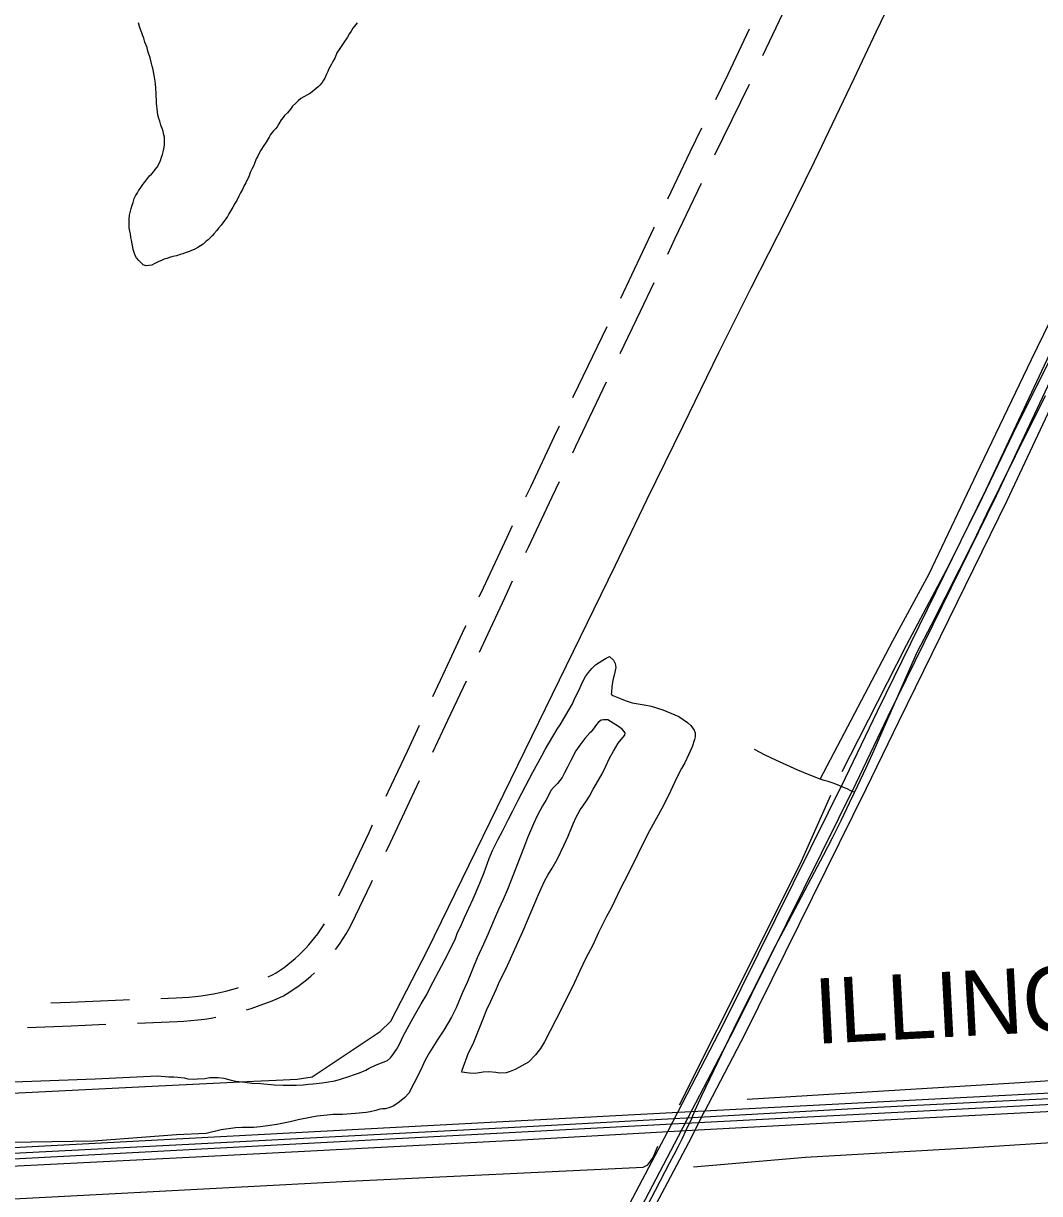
# Model space of a CAD drawing. Extents: x 3477039 to 3515015, y 546746 to 572297.
# Drawn here: x 3499092 to 3500384, y 567041 to 568529 of the extents above; entities that cross this region are included whole.
import ezdxf

# ---------------------------------------------------------------- set-up
doc = ezdxf.new("R2010")
doc.units = 0
for name, color, linetype in [('V-DTCH-CNTR', 7, 'Continuous'), ('V-RAIL-IDEN', 7, 'Continuous'), ('V-RAIL-TRAK', 7, 'Continuous'), ('V-ROAD-CNTR', 7, 'Continuous'), ('V-SITE-VEGE', 7, 'Continuous'), ('V-TOPO-SHOR', 7, 'Continuous')]:
    doc.layers.add(name, color=color, linetype=linetype)

msp = doc.modelspace()

# ---------------------------------------------------------------- linework, layer by layer
at = {"layer": 'V-DTCH-CNTR'}
for p, q in [((3500105.1, 567567.6), (3500197.6, 567743.7)), ((3500183.6, 567627), (3500228.4, 567729.2)), ((3499942.4, 567137.4), (3499934.5, 567121.1))]:
    msp.add_line(p, q, dxfattribs=at)
for points in [[(3500197.6, 567743.7), (3500243.6, 567829), (3500308.7, 567965.4), (3500373.7, 568101.5), (3500443.8, 568244.9), (3500509.2, 568378.6), (3500579.7, 568522.1), (3500636.1, 568637.6), (3500692, 568757.4), (3500754.2, 568875.6), (3500788.5, 568943.4), (3500846, 569054.2), (3500899.1, 569161.2), (3500959, 569286.4), (3501026.4, 569421.7), (3501096.1, 569566.3), (3501146.2, 569670.9), (3501211.6, 569809.7), (3501294.4, 569978.3), (3501363.7, 570114.7), (3501414.8, 570216.3), (3501467.7, 570328.3), (3501506.9, 570411.5)], [(3500228.4, 567729.2), (3500246.6, 567764.1), (3500264.6, 567799.1), (3500282.3, 567834.3), (3500299.9, 567869.5), (3500317.2, 567904.9), (3500334.3, 567940.3), (3500353.6, 567978.7), (3500372.7, 568017.1), (3500391.7, 568055.6)], [(3499942.4, 567137.4), (3499946.3, 567146.8), (3499950.3, 567156.2), (3499954.5, 567165.5), (3499969.7, 567197.4), (3499985.1, 567229.2), (3500000.6, 567261), (3500016.4, 567292.6), (3500032.3, 567324.1), (3500048.5, 567355.6), (3500064.8, 567386.9), (3500081.3, 567418.2), (3500097.9, 567449.4), (3500109.4, 567471.2), (3500120.6, 567493.2), (3500131.7, 567515.2), (3500142.5, 567537.4), (3500148.8, 567550.6), (3500153.1, 567559.6), (3500163.5, 567582), (3500173.7, 567604.5), (3500183.6, 567627)], [(3500105.1, 567567.6), (3500090.9, 567573.3), (3500076.8, 567579.2), (3500062.8, 567585.4), (3500048.9, 567591.8), (3500035.1, 567598.4), (3500021.5, 567605.2)], [(3500148.8, 567550.6), (3500144.2, 567553), (3500139.6, 567555.2), (3500134.8, 567557.3), (3500130, 567559.4), (3500125.1, 567561.2), (3500120.2, 567563), (3500115.2, 567564.7), (3500110.2, 567566.2), (3500105.1, 567567.6)], [(3499934.5, 567121.1), (3499929.6, 567110.7), (3499924.4, 567100.4), (3499919.1, 567090.1), (3499913.5, 567080), (3499895.1, 567044.5), (3499876.8, 567008.9)]]:
    msp.add_lwpolyline(points, dxfattribs=at)
at = {"layer": 'V-RAIL-TRAK'}
for points in [[(3499942.4, 567137.4), (3500177.9, 567150.4), (3500606.2, 567172.3)], [(3499934.5, 567121.1), (3500178.7, 567133.9), (3500607.1, 567155.9)], [(3496748.4, 566970.1), (3496854.1, 566976), (3497225.8, 566995.1), (3497463.5, 567007.2), (3497840, 567027.7), (3498415.9, 567056.5), (3498797.9, 567077.8), (3499310.2, 567103.8), (3499724.5, 567125.4), (3499942.4, 567137.4)], [(3496303.6, 566929.8), (3496523.1, 566941), (3496855, 566959.6), (3497226.6, 566978.7), (3497464.3, 566990.8), (3497840.9, 567011.3), (3498416.7, 567040.1), (3498798.8, 567061.4), (3499311.1, 567087.4), (3499725.4, 567109), (3499934.5, 567121.1)]]:
    msp.add_lwpolyline(points, dxfattribs=at)
at = {"layer": 'V-ROAD-CNTR'}
for p, q in [((3499707, 567875.4), (3499714, 567890.3)), ((3499731, 567855.9), (3499734.2, 567862.7))]:
    msp.add_line(p, q, dxfattribs=at)
for points in [[(3499924.1, 567144.2), (3499982.8, 567257.2), (3500137.2, 567569.3), (3500178, 567654.3), (3500315.7, 567935), (3500445.6, 568211.6), (3500467.6, 568261.6), (3500546.1, 568415.1), (3500690.4, 568712.2), (3500798.6, 568930.8), (3500900.6, 569140.2), (3501081.1, 569499.5), (3501295.7, 569945.7), (3501417.9, 570184.6), (3501469.7, 570293.3), (3501535, 570421.7)], [(3499937.4, 567137.3), (3499996.2, 567250.4), (3500150.7, 567562.8), (3500191.5, 567647.7), (3500329.2, 567928.6), (3500459.3, 568205.4), (3500481.2, 568255.1), (3500559.5, 568408.4), (3500703.9, 568705.5), (3500812.1, 568924.2), (3500914.1, 569133.6), (3501094.5, 569492.9), (3501309.1, 569939.1), (3501431.4, 570177.9), (3501483.2, 570286.7), (3501548.4, 570414.9)], [(3499958.1, 567144.7), (3500009.6, 567243.7), (3500164.2, 567556.2), (3500205, 567641.2), (3500342.7, 567922.1), (3500472.9, 568199.2), (3500494.7, 568248.7), (3500573, 568401.7), (3500717.4, 568698.9), (3500825.6, 568917.6), (3500927.5, 569126.9), (3501108, 569486.3), (3501322.6, 569932.4), (3501444.8, 570171.3), (3501496.6, 570280.1), (3501561.8, 570408.1)], [(3500032.4, 568487.7), (3500057.7, 568541.4), (3500075.5, 568577.9)], [(3499972.3, 568431.8), (3499988.2, 568464.3), (3500015.4, 568522)], [(3499971.3, 568361.7), (3500015.2, 568451.3), (3500015.3, 568451.5)], [(3499911.5, 568305.7), (3499939.8, 568365.6), (3499954.7, 568395.9)], [(3499911.2, 568235.2), (3499920.9, 568255.6), (3499954.1, 568325.6)], [(3499851.5, 568179.2), (3499893.8, 568268.4), (3499894.3, 568269.6)], [(3499850.9, 568108.9), (3499876.8, 568162.7), (3499894.1, 568199.1)], [(3499790.7, 568053.1), (3499797.8, 568068), (3499834.1, 568143.2)], [(3499790.5, 567982.6), (3499794.5, 567991), (3499824.8, 568055), (3499833.5, 568072.9)], [(3499730.9, 567926.5), (3499737.1, 567939.6), (3499767.3, 568003.8), (3499773.6, 568017)], [(3499734.2, 567862.7), (3499764.2, 567926.9), (3499773.5, 567946.4)], [(3499671.7, 567799.6), (3499677, 567811), (3499707, 567875.3)], [(3499672.1, 567729), (3499680.2, 567746.4), (3499704.2, 567798.4), (3499714.1, 567819.7)], [(3499612.7, 567672.7), (3499628.9, 567707.2), (3499653, 567759.1), (3499654.9, 567763.3)], [(3499612.8, 567602.1), (3499631.8, 567642.6), (3499655.2, 567692.7)], [(3499553.2, 567546), (3499555.9, 567551.7), (3499580.3, 567603.5), (3499595.8, 567636.4)], [(3499553.1, 567475.5), (3499558.6, 567487.1), (3499583.1, 567538.9), (3499595.8, 567565.9)], [(3499493.2, 567419.5), (3499506.9, 567448.2), (3499531.5, 567499.9), (3499536.1, 567509.8)], [(3499489, 567351.3), (3499490.6, 567353.4), (3499494.7, 567359.1), (3499498.6, 567364.9), (3499502.3, 567370.9), (3499505.8, 567377), (3499509.1, 567383.3), (3499534, 567435.3), (3499535.9, 567439.4)], [(3499403.1, 567316.3), (3499408.7, 567318.8), (3499413.3, 567321.6), (3499418.4, 567324.9), (3499423.4, 567328.4), (3499428.3, 567332.1), (3499433, 567335.8), (3499437.7, 567339.8), (3499442.2, 567343.9), (3499446.6, 567348.1), (3499450.8, 567352.4), (3499454.9, 567356.9), (3499458.9, 567361.5), (3499462.7, 567366.3), (3499466.4, 567371.1), (3499469.9, 567376.1), (3499473.3, 567381.1), (3499475, 567383.9)], [(3499375.5, 567274.2), (3499381.5, 567276.1), (3499389.8, 567278.9), (3499397.9, 567281.8), (3499406, 567285), (3499414.1, 567288.3), (3499422.7, 567292.2), (3499429.3, 567296.2), (3499435.2, 567300.1), (3499440.9, 567304.1), (3499446.6, 567308.3), (3499452.1, 567312.7), (3499457.4, 567317.2), (3499462.3, 567321.6)], [(3503182.2, 567300.7), (3501927.5, 567235.5), (3501194.2, 567195.3), (3499925.6, 567129.3), (3496300.2, 566936.8), (3495113.2, 566872.3)], [(3499266.8, 567288.8), (3499286.3, 567289.5), (3499294.3, 567289.9), (3499302.3, 567290.5), (3499310.2, 567291.3), (3499318.1, 567292.3), (3499326, 567293.5), (3499333.8, 567294.9), (3499341.6, 567296.5), (3499349.4, 567298.2), (3499357.1, 567300.2), (3499364.7, 567302.3), (3499365.5, 567302.6)], [(3499126.9, 567283.1), (3499151.3, 567284.2), (3499218.9, 567287), (3499226.8, 567287.3)], [(3499236.9, 567257.6), (3499287.6, 567259.5), (3499296.2, 567260), (3499304.9, 567260.6), (3499313.6, 567261.5), (3499322.2, 567262.6), (3499330.8, 567263.9), (3499336.6, 567264.9)], [(3499097.1, 567251.7), (3499152.6, 567254.2), (3499197, 567256)], [(3500959.9, 567197.6), (3499924.9, 567143.8), (3496678.1, 566971.4)], [(3499534.1, 566359.5), (3499566.7, 566424.4), (3499657.7, 566606.3), (3499782.2, 566862.1), (3499850.8, 567004.6), (3499911.3, 567119.7), (3499924.1, 567144.2)], [(3499559.6, 566343.6), (3499593.5, 566410.9), (3499684.6, 566593), (3499809.2, 566849.1), (3499877.6, 566991.1), (3499937.9, 567105.8), (3499958.2, 567144.9)], [(3499267.8, 565744.9), (3499267.9, 565766.8), (3499273, 565793.5), (3499280.2, 565816.2), (3499294.3, 565842.3), (3499308.1, 565874.2), (3499341, 565930.6), (3499362.5, 565973.3), (3499388.7, 566013.7), (3499412.9, 566055.4), (3499446.8, 566115.8), (3499468.7, 566173.1), (3499510.6, 566267.8), (3499534.8, 566327.6), (3499580.1, 566417.6), (3499671.2, 566599.6), (3499795.7, 566855.6), (3499864.2, 566997.8), (3499924.6, 567112.7), (3499937.4, 567137.3)]]:
    msp.add_lwpolyline(points, dxfattribs=at)
at = {"layer": 'V-SITE-VEGE'}
for points in [[(3499714.4, 567527.5), (3499721, 567541.1), (3499739.7, 567576.5), (3499751.2, 567597.2), (3499755.5, 567605.4), (3499770.6, 567631.4), (3499774.6, 567636.8), (3499790.2, 567663.5), (3499793.3, 567670.7), (3499798.9, 567682.3), (3499802, 567689.2), (3499806.9, 567698.1), (3499810.4, 567703.3), (3499814.7, 567708.5), (3499819.3, 567713.1), (3499828.6, 567719), (3499833.1, 567721.7), (3499837.4, 567723.6), (3499842.3, 567719.1), (3499844.5, 567714.8), (3499845.4, 567709.5), (3499843, 567700.1), (3499842, 567695.4), (3499841.1, 567690.9), (3499840.3, 567685.2), (3499839.7, 567678.2), (3499839.2, 567675.8), (3499841.4, 567674.2), (3499849.8, 567670.6), (3499857, 567667.8), (3499866, 567664.9), (3499871.2, 567664.1), (3499881.4, 567662.2), (3499890.1, 567660.4), (3499905.2, 567655.9), (3499915.1, 567651.8), (3499925.2, 567647.4), (3499936.3, 567639.6), (3499940.8, 567636), (3499944.9, 567630), (3499946.1, 567626.7), (3499946.1, 567621.5), (3499945.3, 567618.3), (3499942.2, 567608.6), (3499933.2, 567588.5), (3499928.8, 567581.1), (3499922.7, 567570), (3499914.7, 567552.4), (3499905.8, 567534.4), (3499886.1, 567498), (3499860.5, 567446.5), (3499851.8, 567429.5), (3499839.5, 567403.7), (3499833.3, 567392.9), (3499823.1, 567372.6), (3499815.9, 567356.5), (3499807.2, 567339.9), (3499799.5, 567324.1), (3499790.5, 567304.5), (3499777.5, 567278.8), (3499773.4, 567269.9), (3499768.8, 567261.5), (3499754.7, 567233.5), (3499749.4, 567225.1), (3499743.3, 567217), (3499734.2, 567207.9), (3499717.1, 567198.4), (3499711.1, 567196), (3499705.8, 567194.3), (3499697.9, 567193.7), (3499692.9, 567194.5), (3499683.9, 567195.4), (3499676.7, 567195), (3499666.5, 567193.4), (3499659.3, 567194), (3499649.6, 567195.1), (3499649.8, 567197.8), (3499657.9, 567219.6), (3499663.7, 567231), (3499671.5, 567250.1), (3499676.4, 567263), (3499681.3, 567274.6), (3499686.4, 567285.5), (3499693.1, 567300.1), (3499697.5, 567310.3), (3499705.7, 567327.1), (3499720.6, 567360), (3499727.2, 567373.9)], [(3499727.2, 567373.9), (3499747, 567420.9), (3499750.4, 567428.6), (3499755, 567438.8), (3499758.8, 567445.7), (3499764.4, 567454.6), (3499770.6, 567465.7), (3499779.5, 567484), (3499784.7, 567495.2), (3499791.1, 567510.8), (3499794.7, 567519.2), (3499799.8, 567528.8), (3499803.4, 567533.5), (3499809, 567541.2), (3499811.8, 567546.1), (3499816.4, 567555), (3499820.4, 567561.4), (3499828.1, 567574.5), (3499832.7, 567584.2), (3499837.1, 567594.3), (3499842.2, 567603.5), (3499848.3, 567613.6), (3499852.1, 567618.3), (3499856.9, 567623.5), (3499857.2, 567626.7), (3499853.5, 567631.2), (3499848.6, 567634.8), (3499835.3, 567643.2), (3499829.5, 567643.3), (3499826.8, 567642.8), (3499823, 567639.6), (3499820.7, 567637.4), (3499818.7, 567634.2), (3499813.9, 567627.8), (3499812.1, 567626.6), (3499805.8, 567619.2), (3499799.7, 567611), (3499794.6, 567603.9), (3499788, 567591.5), (3499784.1, 567583.8), (3499779.8, 567574.7), (3499777, 567570), (3499771.1, 567562.1), (3499766.1, 567556.9), (3499762.8, 567553.2), (3499761, 567549.3), (3499756.4, 567540.6), (3499752.1, 567533.7), (3499745.2, 567521.1), (3499740.5, 567511), (3499732.8, 567493.1), (3499727.7, 567479.7), (3499720.4, 567460.2), (3499715.3, 567446.8), (3499707.5, 567427.5), (3499702.1, 567414.6), (3499696.2, 567402), (3499690.6, 567389.1), (3499682.6, 567370), (3499676.9, 567357.9), (3499669, 567340.3), (3499656.3, 567309.1), (3499650.4, 567296.2), (3499642.2, 567276.9), (3499636.3, 567265), (3499626.6, 567248.5), (3499619, 567237.1), (3499608.5, 567220.1), (3499602.9, 567210.4), (3499596.8, 567197.3), (3499588.6, 567180.5), (3499581.9, 567168.6), (3499577.1, 567162.7), (3499570.3, 567157.3), (3499563, 567152.2), (3499558, 567150.3), (3499552.3, 567148.6), (3499548.8, 567148.6), (3499545.5, 567147.9), (3499542.5, 567147), (3499540.3, 567146.5), (3499532.8, 567144.6), (3499528, 567143.9), (3499514.1, 567142.4), (3499497.6, 567141.4), (3499485.9, 567141.3), (3499478.2, 567140.6), (3499465.5, 567139.1), (3499456.5, 567137.5), (3499441.2, 567134.4), (3499431, 567132.1), (3499414.2, 567128.6), (3499403, 567127), (3499393, 567125.4), (3499384.6, 567124.7), (3499375.1, 567124.6), (3499370.1, 567124.7), (3499361.9, 567124.3), (3499343.4, 567121.8), (3499324.4, 567117.1), (3499286.8, 567115.6)], [(3498883.4, 567175.6), (3499183.4, 567186.7), (3499262.5, 567190.5), (3499277.1, 567189), (3499283.3, 567189.1), (3499288.3, 567188.8), (3499296.5, 567188), (3499301, 567186.7), (3499307.7, 567186.3), (3499313.4, 567186.5), (3499322.9, 567187.1), (3499329.1, 567188.3), (3499339.8, 567188.4), (3499346.8, 567187.5), (3499356.2, 567184.9), (3499362.2, 567183.8), (3499373.4, 567182.2), (3499382.6, 567181.3), (3499393.5, 567180.7), (3499410.7, 567178.9), (3499422.2, 567178.5), (3499438.8, 567178.5), (3499447.8, 567179.2), (3499454.6, 567179.8), (3499460.5, 567180.2), (3499464.3, 567180.9), (3499471.8, 567181.6), (3499477.5, 567182.3), (3499488, 567184.1), (3499495, 567186), (3499506, 567189.6), (3499513, 567192), (3499519.5, 567194.4), (3499527.3, 567197.8), (3499531.8, 567200.2), (3499539.8, 567203.8), (3499554.9, 567209.8), (3499558.9, 567213.3), (3499561.4, 567216.7), (3499566.5, 567224.1), (3499570.1, 567230.6), (3499575.5, 567241.9), (3499577.5, 567245.4), (3499587.7, 567264.2), (3499597.9, 567282), (3499605.1, 567293.8), (3499609.7, 567303.7), (3499623.7, 567330), (3499631.2, 567344.3), (3499635.5, 567353), (3499640.9, 567363.8), (3499643.7, 567371.3), (3499648.9, 567382.9), (3499653, 567391.6), (3499663.8, 567415.4), (3499672.3, 567435.4), (3499677.7, 567449), (3499684.1, 567466.6), (3499688.5, 567477), (3499695.7, 567491.4), (3499701.3, 567501.5), (3499708.7, 567516.9), (3499714.4, 567527.5)], [(3499286.8, 567115.6), (3499181, 567107.3), (3498995.7, 567104.4), (3498673.2, 567087.6), (3498466.3, 567074.1), (3498240.8, 567063.6), (3497983, 567052.3)]]:
    msp.add_lwpolyline(points, dxfattribs=at)
at = {"layer": 'V-TOPO-SHOR'}
for p, q in [((3500154.1, 567619), (3500214.9, 567737.9)), ((3500133.1, 567577.6), (3500154.1, 567619))]:
    msp.add_line(p, q, dxfattribs=at)
for points in [[(3499844.4, 567839.1), (3499885.2, 567923.9), (3499931.1, 568017), (3499976.4, 568110.1), (3500017.2, 568192.4), (3500062.5, 568280.6), (3500097.9, 568353.1), (3500148.2, 568458.5), (3500176.1, 568517.8), (3500205, 568578.1), (3500249.3, 568660.9), (3500286.6, 568735.8), (3500317, 568803), (3500355.4, 568887.8), (3500388.3, 568953)], [(3499260.9, 568436), (3499260.9, 568439.5), (3499260.6, 568446.5), (3499259.9, 568451.9), (3499259.5, 568455.4), (3499258.8, 568460.5), (3499258, 568464.8), (3499256.9, 568470.2), (3499255.7, 568474.5), (3499255, 568477.6), (3499253.1, 568485), (3499250.8, 568492), (3499250, 568495.1), (3499249.3, 568498.2), (3499246.6, 568504.8), (3499245.1, 568509.9), (3499243.9, 568513), (3499242.4, 568516.9), (3499240.9, 568520.8), (3499239.8, 568524.7), (3499238.2, 568529.3)], [(3499516.5, 568529.5), (3499514.6, 568527.2), (3499511, 568522.5), (3499508.7, 568518.7), (3499506.7, 568516), (3499504, 568511.3), (3499499.3, 568504.4), (3499496.1, 568499.3), (3499493.4, 568495.5), (3499490.7, 568491.2), (3499488.3, 568485.4), (3499485.5, 568480.4), (3499483.6, 568476.9), (3499480.4, 568471.1), (3499478.9, 568467.6), (3499477.3, 568464.1), (3499475.3, 568459.1), (3499473.7, 568456.4), (3499471.8, 568453.7), (3499469, 568450.2), (3499466.7, 568447.9), (3499461.6, 568443.7), (3499456.9, 568440.2), (3499453.1, 568437.9), (3499448.4, 568435.2), (3499444.9, 568433.3), (3499441.4, 568430.2), (3499438.6, 568427.1), (3499434.3, 568423.3), (3499431.6, 568419.8), (3499427.7, 568415.2), (3499424.2, 568411.7), (3499422.2, 568409), (3499419.9, 568405.9), (3499416.7, 568400.9), (3499414.8, 568397.4), (3499412.4, 568394.7), (3499410.1, 568392), (3499408.1, 568389.7), (3499406.2, 568387.4), (3499404.6, 568383.9), (3499400.7, 568377.7), (3499397.9, 568373.4), (3499394, 568367.6), (3499391.6, 568363.8), (3499390.1, 568359.9), (3499388.1, 568356.4), (3499385.7, 568350.6), (3499384.6, 568347.1), (3499383, 568344), (3499380.2, 568339), (3499378.6, 568333.6)], [(3499378.6, 568333.6), (3499375.9, 568329), (3499374.7, 568325.9), (3499372.4, 568321.6), (3499370.4, 568317.7), (3499368, 568313.1), (3499366.1, 568309.2), (3499363.3, 568303.4), (3499361, 568299.6), (3499358.2, 568294.9), (3499355.9, 568291), (3499353.1, 568286.4), (3499351.5, 568283.3), (3499349.2, 568280.2), (3499346.8, 568276.7), (3499343.3, 568272.1), (3499340.2, 568268.2), (3499337.8, 568265.2), (3499334.3, 568261.3), (3499332.4, 568259), (3499330.4, 568256.7), (3499326.9, 568253.6), (3499324.6, 568251.7), (3499320.7, 568248.2), (3499317.2, 568245.9), (3499313.6, 568243.6), (3499309.8, 568241.7), (3499305.1, 568239.7), (3499302, 568238.2), (3499297.7, 568237.1), (3499294.6, 568235.9), (3499291.5, 568234.8), (3499286.8, 568233.3), (3499282.1, 568232.1), (3499277.9, 568231), (3499274.4, 568229.9), (3499271.2, 568229.1), (3499267.7, 568227.2), (3499264.2, 568226), (3499261.5, 568224.5), (3499258.4, 568223), (3499255.3, 568221.4), (3499251.4, 568220.7), (3499248.3, 568220.3), (3499244.4, 568221.9), (3499241.7, 568224.2), (3499238.6, 568227.4), (3499235.9, 568230.5), (3499234, 568233.6), (3499232.9, 568237.5), (3499231.7, 568241), (3499231, 568244.1), (3499230.2, 568248.4), (3499229.5, 568253), (3499228.7, 568256.5), (3499228, 568261.2), (3499227.2, 568264.7), (3499226.5, 568268.6), (3499226.5, 568272.1), (3499226.5, 568276.3), (3499226.5, 568279.4), (3499227, 568284.9), (3499227.8, 568288.4), (3499229, 568293.4), (3499230.5, 568297.7), (3499231.7, 568300.8), (3499232.9, 568306.2), (3499234.5, 568309.3), (3499236.9, 568313.1), (3499238.4, 568315.9), (3499241.2, 568320.1), (3499243.9, 568324), (3499245.9, 568326.3), (3499249.8, 568331.3), (3499252.5, 568334.8), (3499254.9, 568337.1), (3499258, 568340.2), (3499259.6, 568342.9), (3499261.9, 568346), (3499264.3, 568349.8), (3499266.2, 568354.5), (3499267.8, 568358.7), (3499269, 568362.2), (3499270.2, 568367.3), (3499271, 568371.1), (3499271.4, 568374.6), (3499271.4, 568380.1), (3499271.5, 568384), (3499270.3, 568388.6), (3499269.6, 568391.7), (3499268.4, 568395.2), (3499266.9, 568399.5), (3499265.4, 568404.6), (3499264.2, 568407.7), (3499263.1, 568412.3), (3499262.7, 568416.2), (3499262, 568420.1), (3499261.6, 568423.6), (3499261.3, 568427.5), (3499261.3, 568431.4), (3499260.9, 568436)], [(3500214.9, 567737.9), (3500265.8, 567833.7), (3500307, 567916.3), (3500350.6, 568007.4), (3500395.7, 568098.2)], [(3496447.5, 567288.8), (3496524, 567166.6), (3496549, 567133.8), (3496577, 567098), (3496606.6, 567078.5), (3496652.5, 567053), (3496696.9, 567040.9), (3496728.1, 567042.2), (3497344.5, 567078.6), (3497951.9, 567106.2), (3498586, 567144), (3499255.8, 567177.1), (3499385, 567183.8), (3499413.2, 567185.1), (3499440, 567186.4), (3499459.3, 567189.3), (3499545.7, 567246.7), (3499559.2, 567260), (3499605.7, 567350.3), (3499844.4, 567839.1)], [(3499926.4, 567153.4), (3500022.6, 567345.1), (3500081.2, 567463.5), (3500118.8, 567547.2)], [(3500012.1, 567160.7), (3500358.8, 567182), (3500874.6, 567215.9), (3501410.9, 567237.5), (3501758.9, 567247.8)], [(3499944.1, 567074.9), (3500086.6, 567087), (3500293.1, 567098.8), (3500458.7, 567109.5), (3500633.2, 567117.4), (3500728.6, 567120.9)], [(3498107.5, 566985.3), (3498893.8, 567024.4), (3499216.9, 567041.1), (3499505.7, 567056.4), (3499880, 567074.3), (3499885.9, 567077.2), (3499892.6, 567086.8), (3499898.7, 567100.9)]]:
    msp.add_lwpolyline(points, dxfattribs=at)

# ---------------------------------------------------------------- texts
at = {"layer": 'V-RAIL-IDEN'}
msp.add_text('ILLINOIS', height=83, rotation=2.9839, dxfattribs=at).set_placement((3500099.8, 567231))

doc.saveas('drawing.dxf')
